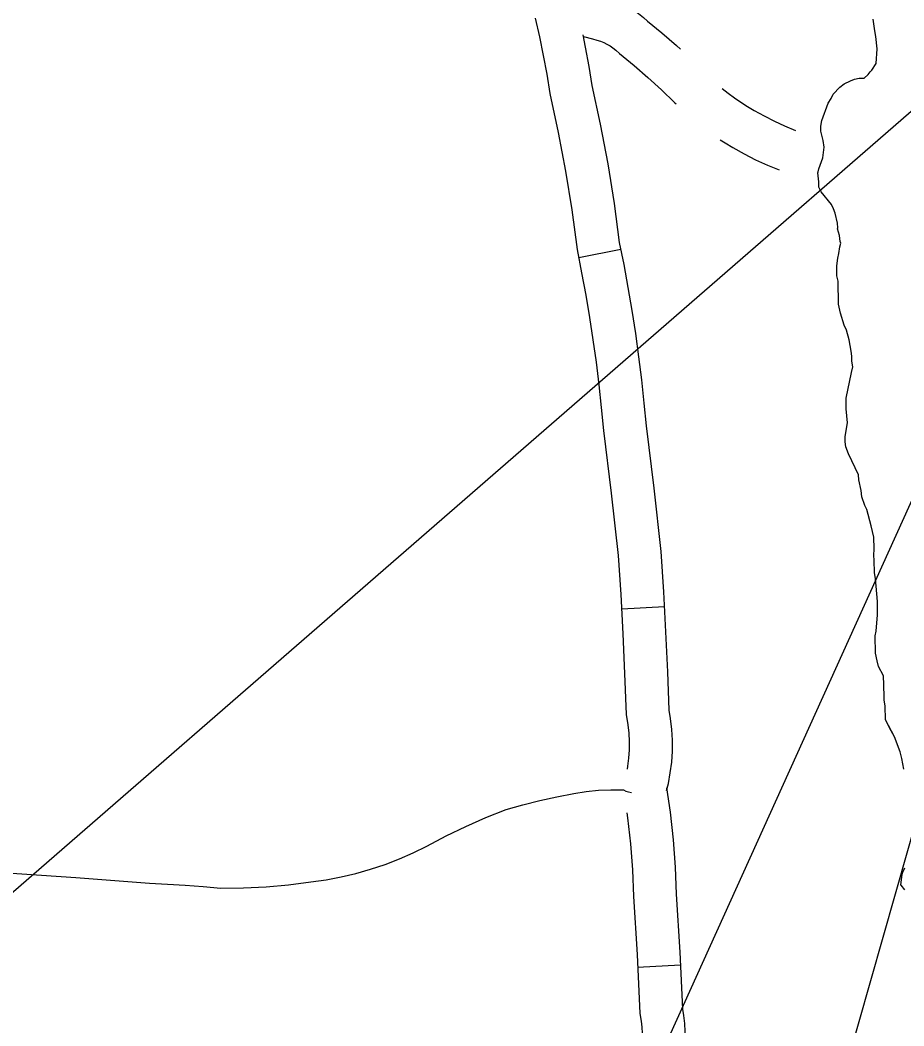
# Model space of a CAD drawing. Extents: x 3172231 to 3210228, y 940198 to 965780.
# Drawn here: x 3187479 to 3188098, y 958077 to 958781 of the extents above; entities that cross this region are included whole.
import ezdxf

# ---------------------------------------------------------------- set-up
doc = ezdxf.new("R2010")
doc.units = 0
for name, color, linetype in [('V-ROAD-CNTR', 7, 'Continuous'), ('V-SITE-VEGE', 7, 'Continuous'), ('V-TOPO-MINR', 7, 'Continuous'), ('V-TOPO-SHOR', 7, 'Continuous')]:
    doc.layers.add(name, color=color, linetype=linetype)

msp = doc.modelspace()

# ---------------------------------------------------------------- linework, layer by layer
at = {"layer": 'V-ROAD-CNTR'}
for p, q in [((3187870.342, 958614.299), (3187899.761, 958620.171)), ((3187900.376, 958368.441), (3187930.332, 958370.057)), ((3187941.407, 958118.942), (3187911.442, 958117.496))]:
    msp.add_line(p, q, dxfattribs=at)
for points in [[(3187866.176, 958800.379), (3187871.022, 958800.06), (3187879.908, 958798.501), (3187887.444, 958796.324), (3187891.103, 958795.435), (3187895.534, 958794.014), (3187899.87, 958792.272), (3187904.085, 958790.213), (3187908.139, 958787.854), (3187912.003, 958785.215), (3187915.646, 958782.319), (3187918.326, 958779.856), (3187928.326, 958771.697), (3187938.593, 958762.819), (3187941.529, 958760.13)], [(3187904.271, 958256.143), (3187904.663, 958258.253), (3187905.386, 958264.044), (3187905.762, 958269.872), (3187905.788, 958275.718), (3187905.469, 958281.545), (3187904.805, 958287.319), (3187903.55, 958294.475), (3187902.548, 958323.26), (3187901.321, 958350.918), (3187899.83, 958378.566), (3187898.093, 958405.887), (3187893.103, 958449.34), (3187887.728, 958493.346), (3187886.221, 958509.471), (3187884.512, 958525.253), (3187882.568, 958541.012), (3187880.388, 958556.743), (3187877.975, 958572.44), (3187875.331, 958588.097), (3187872.455, 958603.709), (3187869.232, 958619.859), (3187865.528, 958647.733), (3187861.19, 958674.829), (3187856.129, 958701.795), (3187850.228, 958729.164), (3187847.979, 958742.789), (3187845.549, 958755.86), (3187842.853, 958768.878), (3187839.862, 958781.987)], [(3187931.699, 958241.191), (3187932.936, 958246.189), (3187934.321, 958253.653), (3187935.266, 958261.216), (3187935.758, 958268.838), (3187935.792, 958276.472), (3187935.375, 958284.081), (3187934.507, 958291.627), (3187933.46, 958297.603), (3187932.524, 958324.446), (3187931.285, 958352.39), (3187929.778, 958380.326), (3187927.985, 958408.551), (3187922.895, 958452.87), (3187917.558, 958496.56), (3187916.071, 958512.481), (3187914.314, 958528.705), (3187912.314, 958544.908), (3187910.074, 958561.081), (3187907.593, 958577.218), (3187904.875, 958593.313), (3187901.919, 958609.363), (3187898.842, 958624.777), (3187895.214, 958652.081), (3187890.75, 958679.969), (3187885.539, 958707.725), (3187879.708, 958734.772), (3187877.529, 958747.975), (3187874.987, 958761.644), (3187873.191, 958770.319)], [(3187873.434, 958769.144), (3187879.738, 958767.324), (3187882.971, 958766.539), (3187885.348, 958765.776), (3187887.68, 958764.84), (3187889.937, 958763.737), (3187892.113, 958762.47), (3187894.185, 958761.055), (3187896.136, 958759.503), (3187898.678, 958757.168), (3187909.028, 958748.723), (3187918.647, 958740.405), (3187928.03, 958731.813), (3187937.233, 958722.895), (3187938.308, 958721.819)], [(3187970.657, 958732.747), (3187974.828, 958729.396), (3187979.212, 958726.129), (3187983.702, 958723.032), (3187988.28, 958720.115), (3187993.021, 958717.335), (3188000.062, 958713.422), (3188007.155, 958709.818), (3188014.373, 958706.485), (3188021.962, 958703.321)], [(3187969.243, 958696.673), (3187972.626, 958694.517), (3187978.145, 958691.281), (3187985.976, 958686.928), (3187994.067, 958682.818), (3188002.307, 958679.013), (3188010.418, 958675.631)], [(3187819.449, 958228.062), (3187831.168, 958231.314), (3187842.966, 958234.275), (3187854.835, 958236.946), (3187866.76, 958239.319), (3187875.372, 958240.597), (3187884.051, 958241.439), (3187892.759, 958241.838), (3187901.468, 958241.793), (3187903.174, 958240.919), (3187905.056, 958240.286), (3187907.061, 958239.94)], [(3187931.585, 958243.122), (3187934.118, 958226.083), (3187936.279, 958206.854), (3187937.752, 958187.562), (3187938.517, 958168.657), (3187940.964, 958128.117), (3187942.89, 958088.196), (3187943.577, 958083.783), (3187944.184, 958078.199), (3187944.542, 958072.585), (3187944.642, 958066.951), (3187944.486, 958061.318), (3187944.073, 958055.707), (3187943.409, 958050.14), (3187942.789, 958046.379), (3187942.913, 958041.961), (3187942.324, 958035.215), (3187941.889, 958033.11)], [(3187466.501, 958183.956), (3187518.113, 958180.525), (3187569.669, 958176.38), (3187582.18, 958175.795), (3187594.687, 958175.022), (3187607.182, 958174.062), (3187619.661, 958172.913), (3187635.471, 958173.083), (3187651.278, 958173.878), (3187667.039, 958175.295), (3187682.723, 958177.329), (3187693.262, 958178.803), (3187703.756, 958180.763), (3187714.17, 958183.208), (3187724.471, 958186.133), (3187734.629, 958189.526), (3187744.609, 958193.379), (3187754.38, 958197.675), (3187763.918, 958202.4), (3187777.467, 958209.503), (3187791.257, 958216.154), (3187805.259, 958222.346), (3187819.449, 958228.062)], [(3187903.863, 958225.579), (3187904.366, 958222.201), (3187906.407, 958204.036), (3187907.798, 958185.814), (3187908.553, 958167.147), (3187911.008, 958126.491), (3187913.002, 958085.16), (3187913.827, 958079.853), (3187914.288, 958075.623), (3187914.558, 958071.365), (3187914.634, 958067.099), (3187914.516, 958062.836), (3187914.203, 958058.585), (3187913.699, 958054.358), (3187912.719, 958048.415), (3187912.877, 958042.847), (3187912.59, 958039.571), (3187911.926, 958036.359), (3187910.629, 958032.446), (3187910.892, 958031.638)]]:
    msp.add_lwpolyline(points, dxfattribs=at)
at = {"layer": 'V-SITE-VEGE'}
for points in [[(3188041.024, 958684.096), (3188042.008, 958691.633), (3188041.229, 958696.279), (3188039.718, 958702.71), (3188039.675, 958706.292), (3188040.342, 958710.243), (3188044.848, 958722.479), (3188046.958, 958725.732), (3188048.354, 958728.613), (3188052.952, 958733.686), (3188056.147, 958735.877), (3188060.419, 958738.079), (3188063.272, 958739.189), (3188066.487, 958739.947), (3188070.069, 958739.99), (3188072.904, 958742.531), (3188074.315, 958744.342), (3188075.374, 958745.429), (3188078.542, 958750.127), (3188079.13, 958760.525), (3188078.306, 958769.114), (3188077.542, 958773.045), (3188076.365, 958781.271)], [(3188097.918, 958256.289), (3188096.394, 958263.795), (3188095.262, 958268.438), (3188091.192, 958278.776), (3188084.952, 958290.882), (3188084.831, 958300.555), (3188084.065, 958304.487), (3188083.905, 958317.383), (3188083.52, 958319.527), (3188083.496, 958321.678), (3188080.19, 958328.086), (3188079.066, 958332.012), (3188077.925, 958337.372), (3188077.776, 958349.553), (3188078.452, 958352.785), (3188079.384, 958364.262), (3188079.269, 958373.576), (3188077.995, 958389.684), (3188077.229, 958393.616), (3188077.118, 958402.572), (3188076.719, 958405.789), (3188077.02, 958410.45), (3188076.918, 958418.691), (3188075.791, 958422.62), (3188075.029, 958426.55), (3188072.021, 958437.977), (3188070.553, 958440.826), (3188068.328, 958446.888), (3188067.917, 958451.185), (3188066.391, 958458.689), (3188065.988, 958462.267), (3188059, 958476.869), (3188057.146, 958481.862), (3188056.743, 958485.442), (3188056.7, 958489.024), (3188058.371, 958498.717), (3188057.533, 958508.384), (3188057.439, 958515.904), (3188061.158, 958533.865), (3188062.184, 958537.817), (3188061.42, 958541.75), (3188061.375, 958545.332), (3188060.974, 958548.909), (3188059.442, 958556.774), (3188057.566, 958563.559), (3188056.09, 958567.122), (3188053.478, 958575.331), (3188051.965, 958581.761), (3188051.766, 958597.881), (3188051.006, 958601.455), (3188050.916, 958608.621), (3188051.568, 958614.001), (3188052.243, 958617.235), (3188052.903, 958621.9), (3188053.587, 958624.417), (3188053.216, 958625.486), (3188052.805, 958629.783), (3188051.314, 958634.422), (3188051.664, 958635.143), (3188051.264, 958638.362), (3188049.743, 958645.509), (3188048.633, 958648.358), (3188047.16, 958651.567), (3188039.884, 958660.435), (3188038.411, 958663.64), (3188038.366, 958667.222), (3188037.572, 958673.663), (3188037.922, 958674.382), (3188038.251, 958676.537), (3188039.296, 958679.058), (3188041.024, 958684.096)], [(3188098.61, 958171.742), (3188096.062, 958174.934), (3188095.704, 958174.93), (3188096.681, 958182.823), (3188097.021, 958184.261), (3188098.42, 958187.145)]]:
    msp.add_lwpolyline(points, dxfattribs=at)
at = {"layer": 'V-TOPO-MINR'}
for points in [[(3187381.383, 958089.918), (3188249.185, 958844.078)], [(3187682.778, 957017.224), (3187815.724, 957781.694), (3187820.297, 957803.129), (3187825.926, 957824.238), (3187833.139, 957844.861), (3187841.408, 957865.158), (3188115.731, 958471.501)], [(3188178.004, 958472.118), (3188057.213, 958047.478), (3188049.721, 958021.182), (3188042.215, 957994.89), (3188034.689, 957968.604), (3188027.148, 957942.322), (3188019.866, 957915.975), (3188012.943, 957889.538), (3188006.56, 957862.966), (3188000.535, 957836.304), (3187998.034, 957824.689), (3187991.048, 957792.148), (3187984.087, 957759.601), (3187977.164, 957727.047), (3187970.266, 957694.487), (3187893.823, 956456.907)]]:
    msp.add_lwpolyline(points, dxfattribs=at)
at = {"layer": 'V-TOPO-SHOR'}
for points in [[(3188095.262, 958268.438), (3188091.192, 958278.776), (3188088.989, 958283.05), (3188084.952, 958290.882), (3188084.831, 958300.555), (3188084.065, 958304.487), (3188083.905, 958317.381), (3188083.52, 958319.527), (3188083.496, 958321.678), (3188080.19, 958328.086), (3188079.066, 958332.012), (3188077.925, 958337.372), (3188077.776, 958349.553), (3188078.452, 958352.785), (3188079.384, 958364.262), (3188079.269, 958373.576), (3188077.995, 958389.684), (3188077.229, 958393.616), (3188077.118, 958402.572), (3188076.719, 958405.789), (3188077.02, 958410.452), (3188076.918, 958418.691), (3188075.793, 958422.617), (3188075.029, 958426.55), (3188072.021, 958437.977), (3188070.553, 958440.826), (3188068.328, 958446.888), (3188067.917, 958451.185), (3188066.391, 958458.689), (3188065.988, 958462.267), (3188059, 958476.869), (3188057.146, 958481.862), (3188056.743, 958485.442), (3188056.7, 958489.024), (3188058.371, 958498.717), (3188057.533, 958508.382), (3188057.439, 958515.904), (3188061.158, 958533.865), (3188062.184, 958537.817), (3188061.418, 958541.75), (3188061.375, 958545.332), (3188060.972, 958548.909), (3188059.442, 958556.774), (3188057.566, 958563.559), (3188056.09, 958567.122), (3188053.478, 958575.331), (3188051.967, 958581.761), (3188051.766, 958597.881), (3188051.006, 958601.455), (3188050.916, 958608.621), (3188051.568, 958614.001), (3188052.243, 958617.235), (3188052.903, 958621.9), (3188053.587, 958624.417), (3188053.216, 958625.488), (3188052.805, 958629.783), (3188051.314, 958634.422), (3188051.664, 958635.143), (3188051.264, 958638.362), (3188049.743, 958645.509), (3188048.633, 958648.36), (3188047.16, 958651.567), (3188039.884, 958660.435), (3188038.411, 958663.64), (3188038.366, 958667.222), (3188037.572, 958673.663), (3188037.92, 958674.382), (3188038.251, 958676.537), (3188039.296, 958679.058), (3188041.024, 958684.096), (3188042.005, 958691.633), (3188041.231, 958696.279), (3188039.718, 958702.71), (3188039.675, 958706.292), (3188040.342, 958710.243), (3188044.848, 958722.479), (3188046.958, 958725.732), (3188048.354, 958728.613), (3188052.95, 958733.686), (3188056.147, 958735.877), (3188060.419, 958738.079), (3188063.272, 958739.189), (3188066.487, 958739.947), (3188070.069, 958739.99), (3188072.904, 958742.533), (3188074.315, 958744.342), (3188075.376, 958745.429), (3188078.542, 958750.127), (3188079.13, 958760.525), (3188078.306, 958769.114), (3188077.542, 958773.045), (3188076.365, 958781.271)], [(3188097.92, 958256.289), (3188096.394, 958263.793), (3188095.262, 958268.438)], [(3188098.61, 958171.742), (3188096.062, 958174.934), (3188095.704, 958174.93), (3188096.681, 958182.823), (3188097.021, 958184.261), (3188098.42, 958187.145)]]:
    msp.add_lwpolyline(points, dxfattribs=at)

doc.saveas('drawing.dxf')
